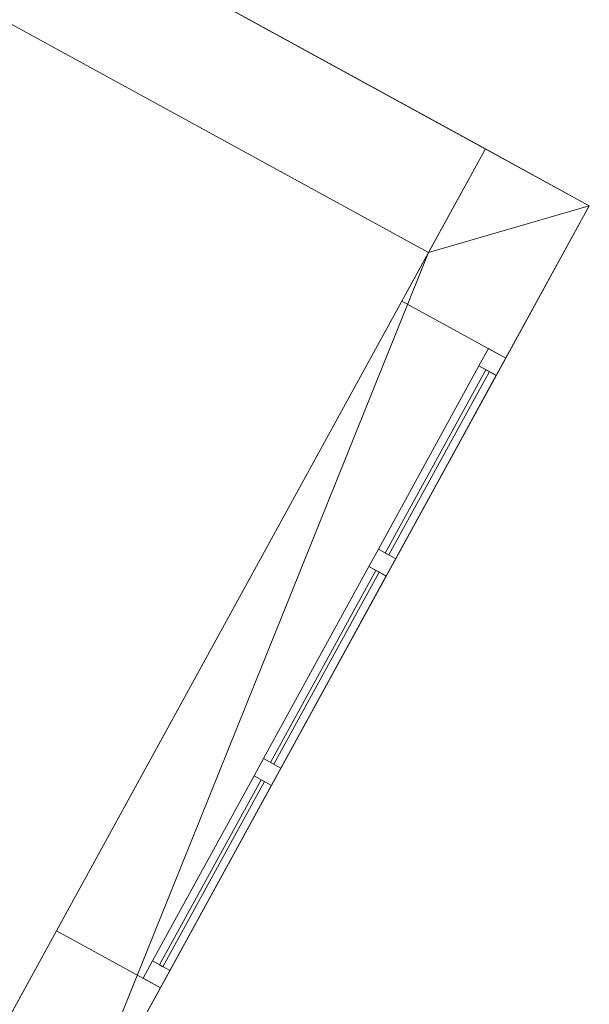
# Model space of a CAD drawing. Header units: millimetres. Extents: x -430348 to -225823, y -86243 to 5084.
# Tile 380 of 656: x -415514 to -414072, y 168 to 2663. Entities that reach past the tile are written whole.
import ezdxf

# ---------------------------------------------------------------- set-up
doc = ezdxf.new("R2010")
doc.units = ezdxf.units.MM
for name, color, linetype, lineweight in [('A-GLAZ-CURT', 52, 'Continuous', 9), ('A-GLAZ-CWMG', 51, 'Continuous', 9), ('A-ROOF', 132, 'Continuous', 9), ('A-WALL', 113, 'Continuous', 9)]:
    doc.layers.add(name, color=color, linetype=linetype, lineweight=lineweight)

# ---------------------------------------------------------------- blocks, each defined once
blk = doc.blocks.new('System Panel - Glazed-505694-_3D_ Copy 1')
at = {"layer": 'A-GLAZ-CURT', "transparency": 33554471}
mesh = blk.add_polyface(dxfattribs=at)
corners = [(-265, 5), (-265, 5, 840), (265, 5, 840), (265, 5)]
mesh.append_faces([[corners[k] for k in face] for face in [(2, 3, 0, 1)]])
mesh = blk.add_polyface(dxfattribs=at)
corners = [(265, -5), (-265, -5), (-265, 5), (265, 5)]
mesh.append_faces([[corners[k] for k in face] for face in [(3, 0, 1, 2)]])
mesh = blk.add_polyface(dxfattribs=at)
corners = [(-265, -5, 840), (265, -5, 840), (265, 5, 840), (-265, 5, 840)]
mesh.append_faces([[corners[k] for k in face] for face in [(0, 1, 2, 3)]])
mesh = blk.add_polyface(dxfattribs=at)
corners = [(-265, -5), (-265, -5, 840), (-265, 5, 840), (-265, 5)]
mesh.append_faces([[corners[k] for k in face] for face in [(0, 1, 2, 3)]])
mesh = blk.add_polyface(dxfattribs=at)
corners = [(265, -5, 840), (265, -5), (265, 5), (265, 5, 840)]
mesh.append_faces([[corners[k] for k in face] for face in [(0, 1, 2, 3)]])
mesh = blk.add_polyface(dxfattribs=at)
corners = [(-265, -5), (265, -5), (265, -5, 840), (-265, -5, 840)]
mesh.append_faces([[corners[k] for k in face] for face in [(3, 0, 1, 2)]])
blk = doc.blocks.new('Rectangular Mullion - 50mm x 50mm-505695-_3D_ Copy 1')
at = {"layer": 'A-GLAZ-CWMG'}
mesh = blk.add_polyface(dxfattribs=at)
corners = [(0, 25), (-50, 25), (-50, -25), (0, -25)]
mesh.append_faces([[corners[k] for k in face] for face in [(2, 3, 0, 1)]])
mesh = blk.add_polyface(dxfattribs=at)
corners = [(-50, 25), (0, 25), (0, 25, -385), (-50, 25, -385)]
mesh.append_faces([[corners[k] for k in face] for face in [(0, 1, 2, 3)]])
mesh = blk.add_polyface(dxfattribs=at)
corners = [(-50, -25), (-50, 25), (-50, 25, -385), (-50, -25, -385)]
mesh.append_faces([[corners[k] for k in face] for face in [(0, 1, 2, 3)]])
mesh = blk.add_polyface(dxfattribs=at)
corners = [(0, 25), (0, -25), (0, -25, -385), (0, 25, -385)]
mesh.append_faces([[corners[k] for k in face] for face in [(0, 1, 2, 3)]])
mesh = blk.add_polyface(dxfattribs=at)
corners = [(0, -25), (-50, -25), (-50, -25, -385), (0, -25, -385)]
mesh.append_faces([[corners[k] for k in face] for face in [(0, 1, 2, 3)]])
blk = doc.blocks.new('Rectangular Mullion - 50mm x 50mm-353482-_3D_ Copy 1')
at = {"layer": 'A-GLAZ-CWMG'}
mesh = blk.add_polyface(dxfattribs=at)
corners = [(0, 25), (-50, 25), (-50, -25), (0, -25)]
mesh.append_faces([[corners[k] for k in face] for face in [(2, 3, 0, 1)]])
mesh = blk.add_polyface(dxfattribs=at)
corners = [(0, 25, -535), (0, -25, -535), (-50, -25, -535), (-50, 25, -535)]
mesh.append_faces([[corners[k] for k in face] for face in [(0, 1, 2, 3)]])
mesh = blk.add_polyface(dxfattribs=at)
corners = [(-50, 25), (0, 25), (0, 25, -535), (-50, 25, -535)]
mesh.append_faces([[corners[k] for k in face] for face in [(3, 0, 1, 2)]])
mesh = blk.add_polyface(dxfattribs=at)
corners = [(-50, -25), (-50, 25), (-50, 25, -535), (-50, -25, -535)]
mesh.append_faces([[corners[k] for k in face] for face in [(3, 0, 1, 2)]])
mesh = blk.add_polyface(dxfattribs=at)
corners = [(0, 25), (0, -25), (0, -25, -535), (0, 25, -535)]
mesh.append_faces([[corners[k] for k in face] for face in [(3, 0, 1, 2)]])
mesh = blk.add_polyface(dxfattribs=at)
corners = [(0, -25), (-50, -25), (-50, -25, -535), (0, -25, -535)]
mesh.append_faces([[corners[k] for k in face] for face in [(3, 0, 1, 2)]])
blk = doc.blocks.new('Rectangular Mullion - 50mm x 50mm-504912-_3D_ Copy 1')
at = {"layer": 'A-GLAZ-CWMG'}
mesh = blk.add_polyface(dxfattribs=at)
corners = [(0, 25), (-50, 25), (-50, -25), (0, -25)]
mesh.append_faces([[corners[k] for k in face] for face in [(2, 3, 0, 1)]])
mesh = blk.add_polyface(dxfattribs=at)
corners = [(-50, 25), (0, 25), (0, 25, -915), (-50, 25, -915)]
mesh.append_faces([[corners[k] for k in face] for face in [(0, 1, 2, 3)]])
mesh = blk.add_polyface(dxfattribs=at)
corners = [(-50, -25), (-50, 25), (-50, 25, -915), (-50, -25, -915)]
mesh.append_faces([[corners[k] for k in face] for face in [(0, 1, 2, 3)]])
mesh = blk.add_polyface(dxfattribs=at)
corners = [(0, 25), (0, -25), (0, -25, -915), (0, 25, -915)]
mesh.append_faces([[corners[k] for k in face] for face in [(0, 1, 2, 3)]])
mesh = blk.add_polyface(dxfattribs=at)
corners = [(0, -25), (-50, -25), (-50, -25, -915), (0, -25, -915)]
mesh.append_faces([[corners[k] for k in face] for face in [(0, 1, 2, 3)]])
blk = doc.blocks.new('Rectangular Mullion - 50mm x 50mm-288378-_3D_ Copy 1')
at = {"layer": 'A-GLAZ-CWMG'}
mesh = blk.add_polyface(dxfattribs=at)
corners = [(0, 25), (-50, 25), (-50, -25), (0, -25)]
mesh.append_faces([[corners[k] for k in face] for face in [(2, 3, 0, 1)]])
mesh = blk.add_polyface(dxfattribs=at)
corners = [(0, 25, -530), (0, -25, -530), (-50, -25, -530), (-50, 25, -530)]
mesh.append_faces([[corners[k] for k in face] for face in [(0, 1, 2, 3)]])
mesh = blk.add_polyface(dxfattribs=at)
corners = [(-50, 25), (0, 25), (0, 25, -530), (-50, 25, -530)]
mesh.append_faces([[corners[k] for k in face] for face in [(3, 0, 1, 2)]])
mesh = blk.add_polyface(dxfattribs=at)
corners = [(-50, -25), (-50, 25), (-50, 25, -530), (-50, -25, -530)]
mesh.append_faces([[corners[k] for k in face] for face in [(3, 0, 1, 2)]])
mesh = blk.add_polyface(dxfattribs=at)
corners = [(0, 25), (0, -25), (0, -25, -530), (0, 25, -530)]
mesh.append_faces([[corners[k] for k in face] for face in [(3, 0, 1, 2)]])
mesh = blk.add_polyface(dxfattribs=at)
corners = [(0, -25), (-50, -25), (-50, -25, -530), (0, -25, -530)]
mesh.append_faces([[corners[k] for k in face] for face in [(3, 0, 1, 2)]])
blk = doc.blocks.new('System Panel - Glazed-505696-_3D_ Copy 1')
at = {"layer": 'A-GLAZ-CURT', "transparency": 33554471}
mesh = blk.add_polyface(dxfattribs=at)
corners = [(-265, 5), (-265, 5, 310), (265, 5, 310), (265, 5)]
mesh.append_faces([[corners[k] for k in face] for face in [(2, 3, 0, 1)]])
mesh = blk.add_polyface(dxfattribs=at)
corners = [(265, -5), (-265, -5), (-265, 5), (265, 5)]
mesh.append_faces([[corners[k] for k in face] for face in [(3, 0, 1, 2)]])
mesh = blk.add_polyface(dxfattribs=at)
corners = [(-265, -5, 310), (265, -5, 310), (265, 5, 310), (-265, 5, 310)]
mesh.append_faces([[corners[k] for k in face] for face in [(0, 1, 2, 3)]])
mesh = blk.add_polyface(dxfattribs=at)
corners = [(-265, -5), (-265, -5, 310), (-265, 5, 310), (-265, 5)]
mesh.append_faces([[corners[k] for k in face] for face in [(3, 0, 1, 2)]])
mesh = blk.add_polyface(dxfattribs=at)
corners = [(265, -5, 310), (265, -5), (265, 5), (265, 5, 310)]
mesh.append_faces([[corners[k] for k in face] for face in [(3, 0, 1, 2)]])
mesh = blk.add_polyface(dxfattribs=at)
corners = [(-265, -5), (265, -5), (265, -5, 310), (-265, -5, 310)]
mesh.append_faces([[corners[k] for k in face] for face in [(3, 0, 1, 2)]])
blk = doc.blocks.new('Rectangular Mullion - 50mm x 50mm-504914-_3D_ Copy 1')
at = {"layer": 'A-GLAZ-CWMG'}
mesh = blk.add_polyface(dxfattribs=at)
corners = [(0, 25, -915), (0, -25, -915), (-50, -25, -915), (-50, 25, -915)]
mesh.append_faces([[corners[k] for k in face] for face in [(0, 1, 2, 3)]])
mesh = blk.add_polyface(dxfattribs=at)
corners = [(-50, 25), (0, 25), (0, 25, -915), (-50, 25, -915)]
mesh.append_faces([[corners[k] for k in face] for face in [(0, 1, 2, 3)]])
mesh = blk.add_polyface(dxfattribs=at)
corners = [(-50, -25), (-50, 25), (-50, 25, -915), (-50, -25, -915)]
mesh.append_faces([[corners[k] for k in face] for face in [(0, 1, 2, 3)]])
mesh = blk.add_polyface(dxfattribs=at)
corners = [(0, 25), (0, -25), (0, -25, -915), (0, 25, -915)]
mesh.append_faces([[corners[k] for k in face] for face in [(0, 1, 2, 3)]])
mesh = blk.add_polyface(dxfattribs=at)
corners = [(0, -25), (-50, -25), (-50, -25, -915), (0, -25, -915)]
mesh.append_faces([[corners[k] for k in face] for face in [(0, 1, 2, 3)]])
blk = doc.blocks.new('Rectangular Mullion - 50mm x 50mm-505697-_3D_ Copy 1')
at = {"layer": 'A-GLAZ-CWMG'}
mesh = blk.add_polyface(dxfattribs=at)
corners = [(0, 25, -385), (0, -25, -385), (-50, -25, -385), (-50, 25, -385)]
mesh.append_faces([[corners[k] for k in face] for face in [(0, 1, 2, 3)]])
mesh = blk.add_polyface(dxfattribs=at)
corners = [(-50, 25), (0, 25), (0, 25, -385), (-50, 25, -385)]
mesh.append_faces([[corners[k] for k in face] for face in [(0, 1, 2, 3)]])
mesh = blk.add_polyface(dxfattribs=at)
corners = [(-50, -25), (-50, 25), (-50, 25, -385), (-50, -25, -385)]
mesh.append_faces([[corners[k] for k in face] for face in [(3, 0, 1, 2)]])
mesh = blk.add_polyface(dxfattribs=at)
corners = [(0, 25), (0, -25), (0, -25, -385), (0, 25, -385)]
mesh.append_faces([[corners[k] for k in face] for face in [(3, 0, 1, 2)]])
mesh = blk.add_polyface(dxfattribs=at)
corners = [(0, -25), (-50, -25), (-50, -25, -385), (0, -25, -385)]
mesh.append_faces([[corners[k] for k in face] for face in [(0, 1, 2, 3)]])
blk = doc.blocks.new('Rectangular Mullion - 50mm x 50mm-505688-_3D_ Copy 1')
at = {"layer": 'A-GLAZ-CWMG'}
mesh = blk.add_polyface(dxfattribs=at)
corners = [(25, 25), (-25, 25), (-25, -25), (25, -25)]
mesh.append_faces([[corners[k] for k in face] for face in [(2, 3, 0, 1)]])
mesh = blk.add_polyface(dxfattribs=at)
corners = [(25, 25, -530), (25, -25, -530), (-25, -25, -530), (-25, 25, -530)]
mesh.append_faces([[corners[k] for k in face] for face in [(0, 1, 2, 3)]])
mesh = blk.add_polyface(dxfattribs=at)
corners = [(-25, 25), (25, 25), (25, 25, -530), (-25, 25, -530)]
mesh.append_faces([[corners[k] for k in face] for face in [(0, 1, 2, 3)]])
mesh = blk.add_polyface(dxfattribs=at)
corners = [(-25, -25), (-25, 25), (-25, 25, -530), (-25, -25, -530)]
mesh.append_faces([[corners[k] for k in face] for face in [(0, 1, 2, 3)]])
mesh = blk.add_polyface(dxfattribs=at)
corners = [(25, 25), (25, -25), (25, -25, -530), (25, 25, -530)]
mesh.append_faces([[corners[k] for k in face] for face in [(0, 1, 2, 3)]])
mesh = blk.add_polyface(dxfattribs=at)
corners = [(25, -25), (-25, -25), (-25, -25, -530), (25, -25, -530)]
mesh.append_faces([[corners[k] for k in face] for face in [(0, 1, 2, 3)]])
blk = doc.blocks.new('System Panel - Glazed-505698-_3D_ Copy 1')
at = {"layer": 'A-GLAZ-CURT', "transparency": 33554471}
mesh = blk.add_polyface(dxfattribs=at)
corners = [(-267.5, 5), (-267.5, 5, 840), (267.5, 5, 840), (267.5, 5)]
mesh.append_faces([[corners[k] for k in face] for face in [(2, 3, 0, 1)]])
mesh = blk.add_polyface(dxfattribs=at)
corners = [(267.5, -5), (-267.5, -5), (-267.5, 5), (267.5, 5)]
mesh.append_faces([[corners[k] for k in face] for face in [(3, 0, 1, 2)]])
mesh = blk.add_polyface(dxfattribs=at)
corners = [(-267.5, -5, 840), (267.5, -5, 840), (267.5, 5, 840), (-267.5, 5, 840)]
mesh.append_faces([[corners[k] for k in face] for face in [(0, 1, 2, 3)]])
mesh = blk.add_polyface(dxfattribs=at)
corners = [(-267.5, -5), (-267.5, -5, 840), (-267.5, 5, 840), (-267.5, 5)]
mesh.append_faces([[corners[k] for k in face] for face in [(0, 1, 2, 3)]])
mesh = blk.add_polyface(dxfattribs=at)
corners = [(267.5, -5, 840), (267.5, -5), (267.5, 5), (267.5, 5, 840)]
mesh.append_faces([[corners[k] for k in face] for face in [(0, 1, 2, 3)]])
mesh = blk.add_polyface(dxfattribs=at)
corners = [(-267.5, -5), (267.5, -5), (267.5, -5, 840), (-267.5, -5, 840)]
mesh.append_faces([[corners[k] for k in face] for face in [(3, 0, 1, 2)]])
blk = doc.blocks.new('System Panel - Glazed-505699-_3D_ Copy 1')
at = {"layer": 'A-GLAZ-CURT', "transparency": 33554471}
mesh = blk.add_polyface(dxfattribs=at)
corners = [(-267.5, 5), (-267.5, 5, 310), (267.5, 5, 310), (267.5, 5)]
mesh.append_faces([[corners[k] for k in face] for face in [(2, 3, 0, 1)]])
mesh = blk.add_polyface(dxfattribs=at)
corners = [(267.5, -5), (-267.5, -5), (-267.5, 5), (267.5, 5)]
mesh.append_faces([[corners[k] for k in face] for face in [(3, 0, 1, 2)]])
mesh = blk.add_polyface(dxfattribs=at)
corners = [(-267.5, -5, 310), (267.5, -5, 310), (267.5, 5, 310), (-267.5, 5, 310)]
mesh.append_faces([[corners[k] for k in face] for face in [(0, 1, 2, 3)]])
mesh = blk.add_polyface(dxfattribs=at)
corners = [(-267.5, -5), (-267.5, -5, 310), (-267.5, 5, 310), (-267.5, 5)]
mesh.append_faces([[corners[k] for k in face] for face in [(3, 0, 1, 2)]])
mesh = blk.add_polyface(dxfattribs=at)
corners = [(267.5, -5, 310), (267.5, -5), (267.5, 5), (267.5, 5, 310)]
mesh.append_faces([[corners[k] for k in face] for face in [(3, 0, 1, 2)]])
mesh = blk.add_polyface(dxfattribs=at)
corners = [(-267.5, -5), (267.5, -5), (267.5, -5, 310), (-267.5, -5, 310)]
mesh.append_faces([[corners[k] for k in face] for face in [(3, 0, 1, 2)]])
blk = doc.blocks.new('Rectangular Mullion - 50mm x 50mm-505689-_3D_ Copy 1')
at = {"layer": 'A-GLAZ-CWMG'}
mesh = blk.add_polyface(dxfattribs=at)
corners = [(0, 25), (-50, 25), (-50, -25), (0, -25)]
mesh.append_faces([[corners[k] for k in face] for face in [(2, 3, 0, 1)]])
mesh = blk.add_polyface(dxfattribs=at)
corners = [(0, 25, -555), (0, -25, -555), (-50, -25, -555), (-50, 25, -555)]
mesh.append_faces([[corners[k] for k in face] for face in [(0, 1, 2, 3)]])
mesh = blk.add_polyface(dxfattribs=at)
corners = [(-50, 25), (0, 25), (0, 25, -555), (-50, 25, -555)]
mesh.append_faces([[corners[k] for k in face] for face in [(3, 0, 1, 2)]])
mesh = blk.add_polyface(dxfattribs=at)
corners = [(-50, -25), (-50, 25), (-50, 25, -555), (-50, -25, -555)]
mesh.append_faces([[corners[k] for k in face] for face in [(3, 0, 1, 2)]])
mesh = blk.add_polyface(dxfattribs=at)
corners = [(0, 25), (0, -25), (0, -25, -555), (0, 25, -555)]
mesh.append_faces([[corners[k] for k in face] for face in [(3, 0, 1, 2)]])
mesh = blk.add_polyface(dxfattribs=at)
corners = [(0, -25), (-50, -25), (-50, -25, -555), (0, -25, -555)]
mesh.append_faces([[corners[k] for k in face] for face in [(3, 0, 1, 2)]])
blk = doc.blocks.new('Rectangular Mullion - 50mm x 50mm-353481-_3D_ Copy 1')
at = {"layer": 'A-GLAZ-CWMG'}
mesh = blk.add_polyface(dxfattribs=at)
corners = [(0, 25), (-50, 25), (-50, -25), (0, -25)]
mesh.append_faces([[corners[k] for k in face] for face in [(3, 0, 1, 2)]])
mesh = blk.add_polyface(dxfattribs=at)
corners = [(0, 25, -535), (0, -25, -535), (-50, -25, -535), (-50, 25, -535)]
mesh.append_faces([[corners[k] for k in face] for face in [(3, 0, 1, 2)]])
mesh = blk.add_polyface(dxfattribs=at)
corners = [(-50, 25), (0, 25), (0, 25, -535), (-50, 25, -535)]
mesh.append_faces([[corners[k] for k in face] for face in [(3, 0, 1, 2)]])
mesh = blk.add_polyface(dxfattribs=at)
corners = [(-50, -25), (-50, 25), (-50, 25, -535), (-50, -25, -535)]
mesh.append_faces([[corners[k] for k in face] for face in [(3, 0, 1, 2)]])
mesh = blk.add_polyface(dxfattribs=at)
corners = [(0, 25), (0, -25), (0, -25, -535), (0, 25, -535)]
mesh.append_faces([[corners[k] for k in face] for face in [(3, 0, 1, 2)]])
mesh = blk.add_polyface(dxfattribs=at)
corners = [(0, -25), (-50, -25), (-50, -25, -535), (0, -25, -535)]
mesh.append_faces([[corners[k] for k in face] for face in [(3, 0, 1, 2)]])
blk = doc.blocks.new('Rectangular Mullion - 50mm x 50mm-505690-_3D_ Copy 1')
at = {"layer": 'A-GLAZ-CWMG'}
mesh = blk.add_polyface(dxfattribs=at)
corners = [(25, 25), (-25, 25), (-25, -25), (25, -25)]
mesh.append_faces([[corners[k] for k in face] for face in [(2, 3, 0, 1)]])
mesh = blk.add_polyface(dxfattribs=at)
corners = [(25, 25, -535), (25, -25, -535), (-25, -25, -535), (-25, 25, -535)]
mesh.append_faces([[corners[k] for k in face] for face in [(0, 1, 2, 3)]])
mesh = blk.add_polyface(dxfattribs=at)
corners = [(-25, 25), (25, 25), (25, 25, -535), (-25, 25, -535)]
mesh.append_faces([[corners[k] for k in face] for face in [(3, 0, 1, 2)]])
mesh = blk.add_polyface(dxfattribs=at)
corners = [(-25, -25), (-25, 25), (-25, 25, -535), (-25, -25, -535)]
mesh.append_faces([[corners[k] for k in face] for face in [(3, 0, 1, 2)]])
mesh = blk.add_polyface(dxfattribs=at)
corners = [(25, 25), (25, -25), (25, -25, -535), (25, 25, -535)]
mesh.append_faces([[corners[k] for k in face] for face in [(3, 0, 1, 2)]])
mesh = blk.add_polyface(dxfattribs=at)
corners = [(25, -25), (-25, -25), (-25, -25, -535), (25, -25, -535)]
mesh.append_faces([[corners[k] for k in face] for face in [(3, 0, 1, 2)]])
blk = doc.blocks.new('System Panel - Glazed-505700-_3D_ Copy 1')
at = {"layer": 'A-GLAZ-CURT', "transparency": 33554471}
mesh = blk.add_polyface(dxfattribs=at)
corners = [(-277.5, 5), (-277.5, 5, 840), (277.5, 5, 840), (277.5, 5)]
mesh.append_faces([[corners[k] for k in face] for face in [(2, 3, 0, 1)]])
mesh = blk.add_polyface(dxfattribs=at)
corners = [(277.5, -5), (-277.5, -5), (-277.5, 5), (277.5, 5)]
mesh.append_faces([[corners[k] for k in face] for face in [(3, 0, 1, 2)]])
mesh = blk.add_polyface(dxfattribs=at)
corners = [(-277.5, -5, 840), (277.5, -5, 840), (277.5, 5, 840), (-277.5, 5, 840)]
mesh.append_faces([[corners[k] for k in face] for face in [(0, 1, 2, 3)]])
mesh = blk.add_polyface(dxfattribs=at)
corners = [(-277.5, -5), (-277.5, -5, 840), (-277.5, 5, 840), (-277.5, 5)]
mesh.append_faces([[corners[k] for k in face] for face in [(0, 1, 2, 3)]])
mesh = blk.add_polyface(dxfattribs=at)
corners = [(277.5, -5, 840), (277.5, -5), (277.5, 5), (277.5, 5, 840)]
mesh.append_faces([[corners[k] for k in face] for face in [(0, 1, 2, 3)]])
mesh = blk.add_polyface(dxfattribs=at)
corners = [(-277.5, -5), (277.5, -5), (277.5, -5, 840), (-277.5, -5, 840)]
mesh.append_faces([[corners[k] for k in face] for face in [(3, 0, 1, 2)]])
blk = doc.blocks.new('System Panel - Glazed-505701-_3D_ Copy 1')
at = {"layer": 'A-GLAZ-CURT', "transparency": 33554471}
mesh = blk.add_polyface(dxfattribs=at)
corners = [(-277.5, 5), (-277.5, 5, 310), (277.5, 5, 310), (277.5, 5)]
mesh.append_faces([[corners[k] for k in face] for face in [(2, 3, 0, 1)]])
mesh = blk.add_polyface(dxfattribs=at)
corners = [(277.5, -5), (-277.5, -5), (-277.5, 5), (277.5, 5)]
mesh.append_faces([[corners[k] for k in face] for face in [(3, 0, 1, 2)]])
mesh = blk.add_polyface(dxfattribs=at)
corners = [(-277.5, -5, 310), (277.5, -5, 310), (277.5, 5, 310), (-277.5, 5, 310)]
mesh.append_faces([[corners[k] for k in face] for face in [(0, 1, 2, 3)]])
mesh = blk.add_polyface(dxfattribs=at)
corners = [(-277.5, -5), (-277.5, -5, 310), (-277.5, 5, 310), (-277.5, 5)]
mesh.append_faces([[corners[k] for k in face] for face in [(3, 0, 1, 2)]])
mesh = blk.add_polyface(dxfattribs=at)
corners = [(277.5, -5, 310), (277.5, -5), (277.5, 5), (277.5, 5, 310)]
mesh.append_faces([[corners[k] for k in face] for face in [(3, 0, 1, 2)]])
mesh = blk.add_polyface(dxfattribs=at)
corners = [(-277.5, -5), (277.5, -5), (277.5, -5, 310), (-277.5, -5, 310)]
mesh.append_faces([[corners[k] for k in face] for face in [(3, 0, 1, 2)]])
blk = doc.blocks.new('Rectangular Mullion - 50mm x 50mm-505691-_3D_ Copy 1')
at = {"layer": 'A-GLAZ-CWMG'}
mesh = blk.add_polyface(dxfattribs=at)
corners = [(0, 25), (-50, 25), (-50, -25), (0, -25)]
mesh.append_faces([[corners[k] for k in face] for face in [(2, 3, 0, 1)]])
mesh = blk.add_polyface(dxfattribs=at)
corners = [(0, 25, -555), (0, -25, -555), (-50, -25, -555), (-50, 25, -555)]
mesh.append_faces([[corners[k] for k in face] for face in [(0, 1, 2, 3)]])
mesh = blk.add_polyface(dxfattribs=at)
corners = [(-50, 25), (0, 25), (0, 25, -555), (-50, 25, -555)]
mesh.append_faces([[corners[k] for k in face] for face in [(3, 0, 1, 2)]])
mesh = blk.add_polyface(dxfattribs=at)
corners = [(-50, -25), (-50, 25), (-50, 25, -555), (-50, -25, -555)]
mesh.append_faces([[corners[k] for k in face] for face in [(3, 0, 1, 2)]])
mesh = blk.add_polyface(dxfattribs=at)
corners = [(0, 25), (0, -25), (0, -25, -555), (0, 25, -555)]
mesh.append_faces([[corners[k] for k in face] for face in [(3, 0, 1, 2)]])
mesh = blk.add_polyface(dxfattribs=at)
corners = [(0, -25), (-50, -25), (-50, -25, -555), (0, -25, -555)]
mesh.append_faces([[corners[k] for k in face] for face in [(3, 0, 1, 2)]])
blk = doc.blocks.new('Rectangular Mullion - 50mm x 50mm-505692-_3D_ Copy 1')
at = {"layer": 'A-GLAZ-CWMG'}
mesh = blk.add_polyface(dxfattribs=at)
corners = [(25, 25), (-25, 25), (-25, -25), (25, -25)]
mesh.append_faces([[corners[k] for k in face] for face in [(2, 3, 0, 1)]])
mesh = blk.add_polyface(dxfattribs=at)
corners = [(25, 25, -555), (25, -25, -555), (-25, -25, -555), (-25, 25, -555)]
mesh.append_faces([[corners[k] for k in face] for face in [(0, 1, 2, 3)]])
mesh = blk.add_polyface(dxfattribs=at)
corners = [(-25, 25), (25, 25), (25, 25, -555), (-25, 25, -555)]
mesh.append_faces([[corners[k] for k in face] for face in [(3, 0, 1, 2)]])
mesh = blk.add_polyface(dxfattribs=at)
corners = [(-25, -25), (-25, 25), (-25, 25, -555), (-25, -25, -555)]
mesh.append_faces([[corners[k] for k in face] for face in [(3, 0, 1, 2)]])
mesh = blk.add_polyface(dxfattribs=at)
corners = [(25, 25), (25, -25), (25, -25, -555), (25, 25, -555)]
mesh.append_faces([[corners[k] for k in face] for face in [(3, 0, 1, 2)]])
mesh = blk.add_polyface(dxfattribs=at)
corners = [(25, -25), (-25, -25), (-25, -25, -555), (25, -25, -555)]
mesh.append_faces([[corners[k] for k in face] for face in [(3, 0, 1, 2)]])
blk = doc.blocks.new('Rectangular Mullion - 50mm x 50mm-288379-_3D_ Copy 1')
at = {"layer": 'A-GLAZ-CWMG'}
mesh = blk.add_polyface(dxfattribs=at)
corners = [(0, 25), (-50, 25), (-50, -25), (0, -25)]
mesh.append_faces([[corners[k] for k in face] for face in [(2, 3, 0, 1)]])
mesh = blk.add_polyface(dxfattribs=at)
corners = [(0, 25, -530), (0, -25, -530), (-50, -25, -530), (-50, 25, -530)]
mesh.append_faces([[corners[k] for k in face] for face in [(0, 1, 2, 3)]])
mesh = blk.add_polyface(dxfattribs=at)
corners = [(-50, 25), (0, 25), (0, 25, -530), (-50, 25, -530)]
mesh.append_faces([[corners[k] for k in face] for face in [(3, 0, 1, 2)]])
mesh = blk.add_polyface(dxfattribs=at)
corners = [(-50, -25), (-50, 25), (-50, 25, -530), (-50, -25, -530)]
mesh.append_faces([[corners[k] for k in face] for face in [(3, 0, 1, 2)]])
mesh = blk.add_polyface(dxfattribs=at)
corners = [(0, 25), (0, -25), (0, -25, -530), (0, 25, -530)]
mesh.append_faces([[corners[k] for k in face] for face in [(3, 0, 1, 2)]])
mesh = blk.add_polyface(dxfattribs=at)
corners = [(0, -25), (-50, -25), (-50, -25, -530), (0, -25, -530)]
mesh.append_faces([[corners[k] for k in face] for face in [(3, 0, 1, 2)]])
blk = doc.blocks.new('Rectangular Mullion - 50mm x 50mm-505693-_3D_ Copy 1')
at = {"layer": 'A-GLAZ-CWMG'}
mesh = blk.add_polyface(dxfattribs=at)
corners = [(25, 25, -385), (25, -25, -385), (-25, -25, -385), (-25, 25, -385)]
mesh.append_faces([[corners[k] for k in face] for face in [(0, 1, 2, 3)]])
mesh = blk.add_polyface(dxfattribs=at)
corners = [(-25, 25), (25, 25), (25, 25, -385), (-25, 25, -385)]
mesh.append_faces([[corners[k] for k in face] for face in [(0, 1, 2, 3)]])
mesh = blk.add_polyface(dxfattribs=at)
corners = [(-25, -25), (-25, 25), (-25, 25, -385), (-25, -25, -385)]
mesh.append_faces([[corners[k] for k in face] for face in [(0, 1, 2, 3)]])
mesh = blk.add_polyface(dxfattribs=at)
corners = [(25, 25), (25, -25), (25, -25, -385), (25, 25, -385)]
mesh.append_faces([[corners[k] for k in face] for face in [(0, 1, 2, 3)]])
mesh = blk.add_polyface(dxfattribs=at)
corners = [(25, -25), (-25, -25), (-25, -25, -385), (25, -25, -385)]
mesh.append_faces([[corners[k] for k in face] for face in [(0, 1, 2, 3)]])
blk = doc.blocks.new('Rectangular Mullion - 50mm x 50mm-504979-_3D_ Copy 1')
at = {"layer": 'A-GLAZ-CWMG'}
mesh = blk.add_polyface(dxfattribs=at)
corners = [(25, 25), (-25, 25), (-25, -25), (25, -25)]
mesh.append_faces([[corners[k] for k in face] for face in [(2, 3, 0, 1)]])
mesh = blk.add_polyface(dxfattribs=at)
corners = [(-25, 25), (25, 25), (25, 25, -915), (-25, 25, -915)]
mesh.append_faces([[corners[k] for k in face] for face in [(0, 1, 2, 3)]])
mesh = blk.add_polyface(dxfattribs=at)
corners = [(-25, -25), (-25, 25), (-25, 25, -915), (-25, -25, -915)]
mesh.append_faces([[corners[k] for k in face] for face in [(0, 1, 2, 3)]])
mesh = blk.add_polyface(dxfattribs=at)
corners = [(25, 25), (25, -25), (25, -25, -915), (25, 25, -915)]
mesh.append_faces([[corners[k] for k in face] for face in [(0, 1, 2, 3)]])
mesh = blk.add_polyface(dxfattribs=at)
corners = [(25, -25), (-25, -25), (-25, -25, -915), (25, -25, -915)]
mesh.append_faces([[corners[k] for k in face] for face in [(0, 1, 2, 3)]])

msp = doc.modelspace()

# ---------------------------------------------------------------- block references
at = {"layer": 'A-GLAZ-CURT', "transparency": 33554471, "rotation": 241.2822092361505}
for name, p in [('System Panel - Glazed-505694-_3D_ Copy 1', (-414456.6, 1541.5, 59002.4)), ('System Panel - Glazed-505696-_3D_ Copy 1', (-414456.6, 1541.5, 59892.4)), ('System Panel - Glazed-505700-_3D_ Copy 1', (-414741.3, 1021.9, 59002.4)), ('System Panel - Glazed-505701-_3D_ Copy 1', (-414741.3, 1021.9, 59892.4)), ('System Panel - Glazed-505698-_3D_ Copy 1', (-415027.2, 500.1, 59002.4)), ('System Panel - Glazed-505699-_3D_ Copy 1', (-415027.2, 500.1, 59892.4))]:
    msp.add_blockref(name, p, dxfattribs=at)
at = {"layer": 'A-GLAZ-CWMG', "rotation": 61.28220923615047}
for name, p in [('Rectangular Mullion - 50mm x 50mm-505695-_3D_ Copy 1', (-414305.2, 1817.8, 60252.4)), ('Rectangular Mullion - 50mm x 50mm-504914-_3D_ Copy 1', (-414305.2, 1817.8, 59867.4))]:
    msp.add_blockref(name, p, dxfattribs=at)
at = {"layer": 'A-GLAZ-CWMG', "extrusion": (0.480496, 0.876997, 0), "rotation": 270}
for name, p in [('Rectangular Mullion - 50mm x 50mm-288378-_3D_ Copy 1', (364217.9, 58952.4, -197527.7)), ('Rectangular Mullion - 50mm x 50mm-505691-_3D_ Copy 1', (364217.9, 58952.4, -198107.7)), ('Rectangular Mullion - 50mm x 50mm-353481-_3D_ Copy 1', (364217.9, 58952.4, -198712.7))]:
    msp.add_blockref(name, p, dxfattribs=at)
at = {"layer": 'A-GLAZ-CWMG', "extrusion": (-0.480496, -0.876997, 0), "rotation": 90}
for name, p in [('Rectangular Mullion - 50mm x 50mm-505688-_3D_ Copy 1', (-364217.9, 59867.4, 198057.7)), ('Rectangular Mullion - 50mm x 50mm-288379-_3D_ Copy 1', (-364217.9, 60252.4, 198057.7)), ('Rectangular Mullion - 50mm x 50mm-505689-_3D_ Copy 1', (-364217.9, 60252.4, 198662.7)), ('Rectangular Mullion - 50mm x 50mm-505692-_3D_ Copy 1', (-364217.9, 59867.4, 198662.7)), ('Rectangular Mullion - 50mm x 50mm-353482-_3D_ Copy 1', (-364217.9, 60252.4, 199247.7)), ('Rectangular Mullion - 50mm x 50mm-505690-_3D_ Copy 1', (-364217.9, 59867.4, 199247.7))]:
    msp.add_blockref(name, p, dxfattribs=at)
at = {"layer": 'A-GLAZ-CWMG', "extrusion": (0, 0, -1), "rotation": 298.7177907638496}
for name, p in [('Rectangular Mullion - 50mm x 50mm-505693-_3D_ Copy 1', (414595.9, 1287.2, -59867.4)), ('Rectangular Mullion - 50mm x 50mm-504979-_3D_ Copy 1', (414595.9, 1287.2, -58952.4)), ('Rectangular Mullion - 50mm x 50mm-505693-_3D_ Copy 1', (414886.6, 756.6, -59867.4)), ('Rectangular Mullion - 50mm x 50mm-504979-_3D_ Copy 1', (414886.6, 756.6, -58952.4)), ('Rectangular Mullion - 50mm x 50mm-504912-_3D_ Copy 1', (415179.7, 221.7, -58952.4)), ('Rectangular Mullion - 50mm x 50mm-505697-_3D_ Copy 1', (415179.7, 221.7, -59867.4))]:
    msp.add_blockref(name, p, dxfattribs=at)

# ---------------------------------------------------------------- meshes
at = {"layer": 'A-ROOF'}
mesh = msp.add_polyface(dxfattribs=at)
corners = [(-415426.8, -281.3, 60677.2), (-420706.3, 2611.3, 60677.2), (-419351.3, 5084.4, 60677.2), (-414071.8, 2191.8, 60677.2)]
mesh.append_faces([[corners[k] for k in face] for face in [(0, 1, 2, 3)]])
mesh = msp.add_polyface(dxfattribs=at)
corners = [(-420706.3, 2611.3, 60777.2), (-415426.8, -281.3, 60777.2), (-414071.8, 2191.8, 60777.2), (-419351.3, 5084.4, 60777.2)]
mesh.append_faces([[corners[k] for k in face] for face in [(3, 0, 1, 2)]])
mesh = msp.add_polyface(dxfattribs=at)
corners = [(-419351.3, 5084.4, 60777.2), (-414071.8, 2191.8, 60777.2), (-414071.8, 2191.8, 60677.2), (-419351.3, 5084.4, 60677.2)]
mesh.append_faces([[corners[k] for k in face] for face in [(1, 2, 3, 0)]])
mesh = msp.add_polyface(dxfattribs=at)
corners = [(-415426.8, -281.3, 60777.2), (-420706.3, 2611.3, 60777.2), (-420706.3, 2611.3, 60677.2), (-415426.8, -281.3, 60677.2)]
mesh.append_faces([[corners[k] for k in face] for face in [(0, 1, 2, 3)]])
mesh = msp.add_polyface(dxfattribs=at)
corners = [(-414071.8, 2191.8, 60777.2), (-415426.8, -281.3, 60777.2), (-415426.8, -281.3, 60677.2), (-414071.8, 2191.8, 60677.2)]
mesh.append_faces([[corners[k] for k in face] for face in [(0, 1, 2, 3)]])
at = {"layer": 'A-WALL'}
mesh = msp.add_polyface(dxfattribs=at)
corners = [(-419088.2, 4940.2, 56727.3), (-414334.9, 2336, 56727.3), (-414479, 2072.9, 56727.3), (-419232.4, 4677.1, 56727.3)]
mesh.append_faces([[corners[k] for k in face] for face in [(3, 0, 1, 2)]])
mesh = msp.add_polyface(dxfattribs=at)
corners = [(-414334.9, 2336, 60677.2), (-419088.2, 4940.2, 60677.2), (-419232.4, 4677.1, 60677.2), (-414479, 2072.9, 60677.2)]
mesh.append_faces([[corners[k] for k in face] for face in [(0, 1, 2, 3)]])
mesh = msp.add_polyface(dxfattribs=at)
corners = [(-414334.9, 2336, 56727.3), (-419088.2, 4940.2, 56727.3), (-419088.2, 4940.2, 60677.2), (-414334.9, 2336, 60677.2)]
mesh.append_faces([[corners[k] for k in face] for face in [(2, 3, 0, 1)]])
mesh = msp.add_polyface(dxfattribs=at)
corners = [(-414479, 2072.9, 56727.3), (-414479, 2072.9, 60677.2), (-419232.4, 4677.1, 60677.2), (-419232.4, 4677.1, 56727.3)]
mesh.append_faces([[corners[k] for k in face] for face in [(2, 3, 0, 1)]])
mesh = msp.add_polyface(dxfattribs=at)
corners = [(-414334.9, 2336, 56727.3), (-414479, 2072.9, 56727.3), (-415545.7, 125.9, 56727.3), (-415689.9, -137.2, 56727.3), (-415689.9, -137.2, 60677.2), (-415545.7, 125.9, 60677.2), (-414479, 2072.9, 60677.2), (-414334.9, 2336, 60677.2), (-414546.4, 1949.9, 58952.4), (-414546.4, 1949.9, 60252.4), (-415420.9, 353.8, 60252.4), (-415420.9, 353.8, 58952.4)]
mesh.append_faces([[corners[k] for k in face] for face in [(0, 8, 7)]], dxfattribs={"vtx0": -1, "vtx1": -1})
mesh.append_faces([[corners[k] for k in face] for face in [(8, 0, 1, 11), (9, 6, 7, 8), (6, 9, 10, 5), (11, 3, 4)]], dxfattribs={"vtx0": -1, "vtx2": -1})
mesh.append_faces([[corners[k] for k in face] for face in [(2, 3, 11, 1)]], dxfattribs={"vtx1": -1, "vtx2": -1})
mesh.append_faces([[corners[k] for k in face] for face in [(4, 5, 10, 11)]], dxfattribs={"vtx1": -1, "vtx3": -1})
mesh = msp.add_polyface(dxfattribs=at)
corners = [(-414071.8, 2191.8, 56727.3), (-415426.8, -281.3, 56727.3), (-415689.9, -137.2, 56727.3), (-415545.7, 125.9, 56727.3), (-414479, 2072.9, 56727.3), (-414334.9, 2336, 56727.3)]
mesh.append_faces([[corners[k] for k in face] for face in [(3, 1, 2)]], dxfattribs={"vtx0": -1})
mesh.append_faces([[corners[k] for k in face] for face in [(4, 0, 1, 3)]], dxfattribs={"vtx0": -1, "vtx2": -1})
mesh.append_faces([[corners[k] for k in face] for face in [(4, 5, 0)]], dxfattribs={"vtx2": -1})
mesh = msp.add_polyface(dxfattribs=at)
corners = [(-415426.8, -281.3, 60677.2), (-414071.8, 2191.8, 60677.2), (-414334.9, 2336, 60677.2), (-414479, 2072.9, 60677.2), (-415545.7, 125.9, 60677.2), (-415689.9, -137.2, 60677.2)]
mesh.append_faces([[corners[k] for k in face] for face in [(3, 0, 1, 2), (0, 3, 4, 5)]], dxfattribs={"vtx0": -1})
mesh = msp.add_polyface(dxfattribs=at)
corners = [(-414334.9, 2336, 56727.3), (-414334.9, 2336, 60677.2), (-414479, 2072.9, 60677.2), (-414479, 2072.9, 56727.3)]
mesh.append_faces([[corners[k] for k in face] for face in [(0, 1, 2, 3)]])
mesh = msp.add_polyface(dxfattribs=at)
corners = [(-414071.8, 2191.8, 60677.2), (-414071.8, 2191.8, 56727.3), (-414334.9, 2336, 56727.3), (-414334.9, 2336, 60677.2)]
mesh.append_faces([[corners[k] for k in face] for face in [(0, 1, 2, 3)]])
mesh = msp.add_polyface(dxfattribs=at)
corners = [(-415426.8, -281.3, 56727.3), (-414071.8, 2191.8, 56727.3), (-414071.8, 2191.8, 60677.2), (-415426.8, -281.3, 60677.2), (-414283.3, 1805.8, 60252.4), (-414283.3, 1805.8, 58952.4), (-415157.8, 209.6, 58952.4), (-415157.8, 209.6, 60252.4)]
mesh.append_faces([[corners[k] for k in face] for face in [(6, 0, 1, 5), (5, 1, 2, 4)]], dxfattribs={"vtx0": -1, "vtx2": -1})
mesh.append_faces([[corners[k] for k in face] for face in [(3, 0, 6, 7), (2, 3, 7, 4)]], dxfattribs={"vtx1": -1, "vtx3": -1})
mesh = msp.add_polyface(dxfattribs=at)
corners = [(-414546.4, 1949.9, 60252.4), (-414283.3, 1805.8, 60252.4), (-415157.8, 209.6, 60252.4), (-415420.9, 353.8, 60252.4)]
mesh.append_faces([[corners[k] for k in face] for face in [(1, 2, 3, 0)]])
mesh = msp.add_polyface(dxfattribs=at)
corners = [(-414283.3, 1805.8, 58952.4), (-414546.4, 1949.9, 58952.4), (-415420.9, 353.8, 58952.4), (-415157.8, 209.6, 58952.4)]
mesh.append_faces([[corners[k] for k in face] for face in [(3, 0, 1, 2)]])
mesh = msp.add_polyface(dxfattribs=at)
corners = [(-414546.4, 1949.9, 58952.4), (-414283.3, 1805.8, 58952.4), (-414283.3, 1805.8, 60252.4), (-414546.4, 1949.9, 60252.4)]
mesh.append_faces([[corners[k] for k in face] for face in [(0, 1, 2, 3)]])
mesh = msp.add_polyface(dxfattribs=at)
corners = [(-415420.9, 353.8, 60252.4), (-415157.8, 209.6, 60252.4), (-415157.8, 209.6, 58952.4), (-415420.9, 353.8, 58952.4)]
mesh.append_faces([[corners[k] for k in face] for face in [(1, 2, 3, 0)]])

doc.saveas('drawing.dxf')
